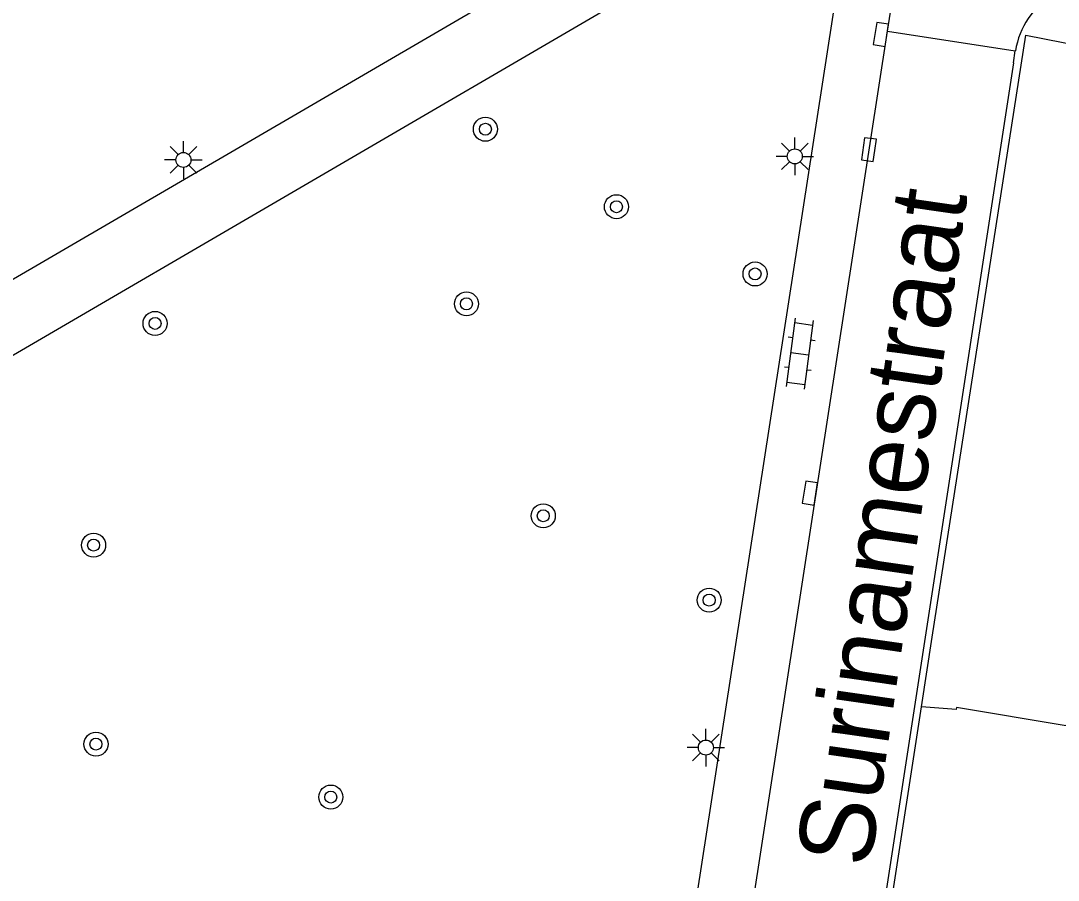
# Model space of a CAD drawing. Extents: x 132999 to 136000, y 398499 to 400501.
# Drawn here: x 133821.28 to 133855.82, y 398580.43 to 398609.06 of the extents above; entities that cross this region are included whole.
import ezdxf

# ---------------------------------------------------------------- set-up
doc = ezdxf.new("R2010")
doc.units = 0
for name, color, linetype in [('gg-afsc-muur', 7, 'Continuous'), ('gg-anno-openbare ruimte label', 7, 'Continuous'), ('gg-bbg-hoofdgebouw', 7, 'Continuous'), ('gg-knt-verharding', 7, 'Continuous'), ('gt-symb-boom', 7, 'Continuous'), ('gt-symb-klinker verharding', 7, 'Continuous'), ('gt-symb-kolk', 7, 'Continuous'), ('gt-symb-lichtmast', 7, 'Continuous')]:
    doc.layers.add(name, color=color, linetype=linetype)

# ---------------------------------------------------------------- blocks, each defined once
blk = doc.blocks.new('gt0-LMAST')
at = {"layer": 'gt-symb-lichtmast'}
for p, q in [((-0.182, 0.173), (-0.447, 0.438)), ((-0.005, 0.246), (-0.005, 0.621)), ((0.172, 0.173), (0.437, 0.438)), ((-0.255, -0.004), (-0.63, -0.004)), ((-0.182, -0.181), (-0.447, -0.446)), ((-0.005, -0.254), (-0.005, -0.629)), ((0.437, -0.446), (0.172, -0.181)), ((0.245, -0.004), (0.62, -0.004))]:
    blk.add_line(p, q, dxfattribs=at)
blk.add_circle((-0.005, -0.004), 0.25, dxfattribs=at)
blk = doc.blocks.new('gt0-KOLK')
at = {"layer": 'gt-symb-kolk'}
blk.add_lwpolyline([(0, 0), (0.375, 0), (0.375, 0.4), (-0.375, 0.4), (-0.375, 0), (0, 0)], dxfattribs=at)
blk = doc.blocks.new('gt0-KL1')
at = {"layer": 'gt-symb-klinker verharding'}
for p, q in [((-0.5, 0.3), (-0.5, 0.45)), ((0.5, 0.3), (0.5, 0.45)), ((-1.15, 0.3), (1.15, 0.3)), ((-1, -0.3), (-1, 0.3)), ((0, -0.3), (0, 0.3)), ((1, -0.3), (1, 0.3)), ((-1.15, -0.3), (1.15, -0.3)), ((-0.5, -0.45), (-0.5, -0.3)), ((0.5, -0.45), (0.5, -0.3))]:
    blk.add_line(p, q, dxfattribs=at)
blk = doc.blocks.new('gt0-BOOM')
at = {"layer": 'gt-symb-boom'}
for radius in [0.4, 0.2]:
    blk.add_circle((0, 0), radius, dxfattribs=at)

msp = doc.modelspace()

# ---------------------------------------------------------------- linework, layer by layer
at = {"layer": 'gg-afsc-muur'}
msp.add_line((133848.8, 398570.064), (133851.267, 398586.212), dxfattribs=at)
at = {"layer": 'gg-bbg-hoofdgebouw'}
for p, q in [((133851.62, 398588.526), (133854.741, 398608.581)), ((133854.741, 398608.581), (133863.376, 398606.873)), ((133851.267, 398586.212), (133851.62, 398588.526))]:
    msp.add_line(p, q, dxfattribs=at)
msp.add_lwpolyline([(133856.418, 398587.827), (133856.09, 398585.572), (133852.433, 398586.18), (133852.422, 398586.113), (133851.267, 398586.212)], dxfattribs=at)
at = {"layer": 'gg-knt-verharding'}
for p, q in [((133819.764, 398599.717), (133849.246, 398616.919)), ((133848.885, 398614.194), (133820.337, 398597.509)), ((133850.138, 398608.711), (133850.943, 398613.755)), ((133845.186, 398576.594), (133850.138, 398608.711)), ((133850.138, 398608.711), (133854.393, 398608.059)), ((133854.331, 398607.658), (133854.393, 398608.059))]:
    msp.add_line(p, q, dxfattribs=at)
for points in [[(133849.085, 398614.206), (133843.315, 398576.874), (133845.186, 398576.594)], [(133854.331, 398607.658), (133848.54, 398569.972), (133848.938, 398569.914)]]:
    msp.add_lwpolyline(points, dxfattribs=at)
msp.add_arc((133857.244, 398607.546), 2.896, 77.5515, 169.7905, dxfattribs=at)

# ---------------------------------------------------------------- block references
at = {"layer": 'gt-symb-boom'}
for p in [(133836.749, 398605.445), (133841.113, 398602.865), (133845.728, 398600.624), (133836.12, 398599.63), (133825.752, 398598.978), (133838.678, 398592.571), (133823.708, 398591.593), (133844.201, 398589.762), (133823.786, 398584.965), (133831.603, 398583.202)]:
    msp.add_blockref('gt0-BOOM', p, dxfattribs=at)
at = {"layer": 'gt-symb-klinker verharding', "rotation": -97.53025334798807}
msp.add_blockref('gt0-KL1', (133847.215, 398597.972), dxfattribs=at)
at = {"layer": 'gt-symb-kolk'}
for p, rotation in [((133850.116, 398608.574), 81.20107016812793), ((133849.716, 398604.738), 82.18581914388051), ((133847.752, 398593.296), 81.24218015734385)]:
    msp.add_blockref('gt0-KOLK', p, dxfattribs=dict(at, rotation=rotation))
at = {"layer": 'gt-symb-lichtmast'}
for p in [(133826.702, 398604.427), (133847.057, 398604.546), (133844.095, 398584.854)]:
    msp.add_blockref('gt0-LMAST', p, dxfattribs=at)

# ---------------------------------------------------------------- texts
at = {"layer": 'gg-anno-openbare ruimte label'}
msp.add_text('Surinamestraat', height=2.5, rotation=81.8, dxfattribs=at).set_placement((133849.56, 398580.811))

doc.saveas('drawing.dxf')
